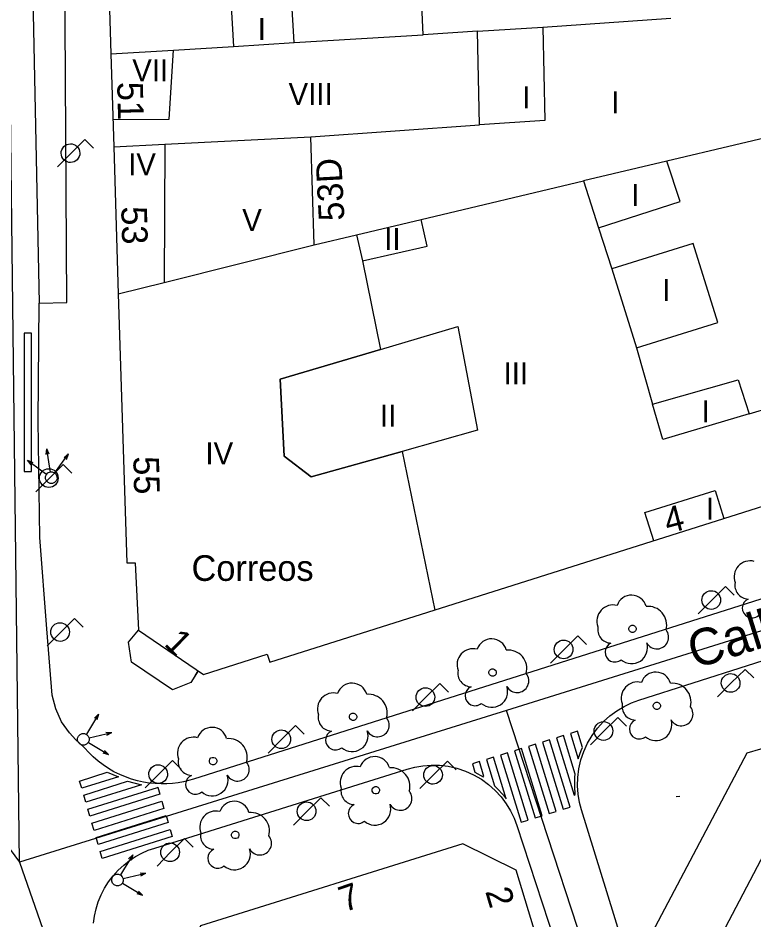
# Model space of a CAD drawing. Extents: x 282771 to 285132, y 4823109 to 4825496.
# Drawn here: x 284837.6 to 284887.8, y 4824174.4 to 4824235.9 of the extents above; entities that cross this region are included whole.
import ezdxf

# ---------------------------------------------------------------- set-up
doc = ezdxf.new("R2010")
doc.units = 0
for name, color, linetype in [('ACERA-BORDILLO', 7, 'Continuous'), ('ACERA-INTERIOR', 7, 'Continuous'), ('ARBOL', 7, 'Continuous'), ('CALLE-EJE', 7, 'Continuous'), ('CALLE-TEXTO', 7, 'Continuous'), ('EDIFICIO', 7, 'Continuous'), ('FAROLA', 7, 'Continuous'), ('INTERIOR-EDIFICIO', 7, 'Continuous'), ('MEDIANERA', 7, 'Continuous'), ('NUM-LOCAL', 7, 'Continuous'), ('NUM-PORTAL', 7, 'Continuous'), ('PASO-PEATONES', 7, 'Continuous'), ('SEMAFORO', 7, 'Continuous'), ('SENAL-VIARIA', 7, 'Continuous'), ('TXT-ALTURA-EDIFICIO', 7, 'Continuous'), ('TXT-EDIFICIOS', 7, 'Continuous')]:
    doc.layers.add(name, color=color, linetype=linetype)

msp = doc.modelspace()

# ---------------------------------------------------------------- linework, layer by layer
at = {"layer": 'ACERA-BORDILLO'}
for points in [[(284891.08, 4824197.159), (284849.582, 4824184.009), (284848.89, 4824183.828), (284848.525, 4824183.762), (284848.15, 4824183.715), (284847.765, 4824183.688), (284847.371, 4824183.683), (284846.971, 4824183.7), (284846.566, 4824183.74), (284846.158, 4824183.806), (284845.749, 4824183.896), (284845.342, 4824184.012), (284844.939, 4824184.154), (284844.543, 4824184.322), (284844.155, 4824184.515), (284843.779, 4824184.732), (284843.416, 4824184.973), (284843.069, 4824185.236), (284842.739, 4824185.52), (284842.429, 4824185.822), (284842.14, 4824186.141), (284841.782, 4824186.474), (284841.551, 4824186.698), (284841.117, 4824187.176), (284840.574, 4824187.908), (284840.196, 4824188.792), (284839.949, 4824189.733), (284839.57, 4824194.267), (284839.109, 4824200.484), (284838.99, 4824208.454), (284839.044, 4824216.468), (284840.944, 4824216.521), (284840.784, 4824243.31)], [(284891.08, 4824133.578), (284886.07, 4824150.509), (284878.72, 4824173.239), (284876.042, 4824181.904), (284875.907, 4824182.424), (284875.816, 4824182.972), (284875.776, 4824183.541), (284875.792, 4824184.127), (284875.866, 4824184.72), (284876.002, 4824185.312), (284876.199, 4824185.893), (284876.456, 4824186.453), (284876.769, 4824186.984), (284877.133, 4824187.478), (284877.541, 4824187.928), (284877.985, 4824188.328), (284878.457, 4824188.675), (284878.947, 4824188.968), (284879.449, 4824189.207), (284879.953, 4824189.392), (284891.08, 4824192.939)], [(284842.755, 4824174.186), (284842.824, 4824174.669), (284842.934, 4824175.153), (284843.086, 4824175.634), (284843.281, 4824176.104), (284843.516, 4824176.56), (284843.791, 4824176.996), (284844.102, 4824177.407), (284844.446, 4824177.788), (284844.818, 4824178.135), (284845.214, 4824178.447), (284845.628, 4824178.721), (284846.056, 4824178.956), (284846.493, 4824179.151), (284846.932, 4824179.308), (284864.145, 4824184.695), (284864.663, 4824184.832), (284865.209, 4824184.924), (284865.777, 4824184.966), (284866.361, 4824184.953), (284866.952, 4824184.882), (284867.543, 4824184.75), (284868.123, 4824184.556), (284868.683, 4824184.303), (284869.215, 4824183.994), (284869.709, 4824183.634), (284870.16, 4824183.231), (284870.562, 4824182.791), (284870.911, 4824182.323), (284871.207, 4824181.836), (284871.449, 4824181.338), (284871.639, 4824180.837), (284891.08, 4824121.51)]]:
    msp.add_lwpolyline(points, dxfattribs=at)
at = {"layer": 'ACERA-INTERIOR'}
for p, q in [((284849.68, 4824191.059), (284849.682, 4824191.054)), ((284882.5, 4824182.826), (284882.737, 4824182.849))]:
    msp.add_line(p, q, dxfattribs=at)
msp.add_lwpolyline([(284849.682, 4824191.054), (284849.9, 4824191.389), (284849.39, 4824190.609), (284848.139, 4824190.101), (284845.36, 4824191.989), (284845.15, 4824193.349), (284845.82, 4824194.159)], dxfattribs=at)
at = {"layer": 'ARBOL'}
for centre, major_axis, start_param, end_param in [((284887.549, 4824197.798), (0.599, 0.919), 0.323545, 2.507375), ((284887.439, 4824197.228), (-0.511, -0.784), 5.091211, 6.828396), ((284879.45, 4824195.519), (0.568, 0.87), 5.563571, 8.10725), ((284887.679, 4824195.678), (-0.367, -0.563), 4.133684, 7.549918), ((284878.19, 4824194.789), (0.599, 0.919), 0.32391, 2.50774), ((284880.58, 4824194.519), (0.695, 1.066), 5.029334, 6.962574), ((284878.08, 4824194.219), (-0.511, -0.783), 5.091576, 6.828761), ((284881.19, 4824193.689), (-0.435, -0.667), 5.796052, 9.112676), ((284869.91, 4824192.539), (0.568, 0.869), 5.56394, 8.107619), ((284868.65, 4824191.809), (0.6, 0.918), 0.324279, 2.508109), ((284878.32, 4824192.669), (-0.367, -0.563), 4.134049, 7.550283), ((284879.46, 4824192.969), (-0.593, -0.909), 6.144978, 8.745056), ((284871.04, 4824191.539), (0.696, 1.065), 5.029703, 6.962943), ((284868.54, 4824191.239), (-0.511, -0.783), 5.091945, 6.829131), ((284871.65, 4824190.709), (-0.436, -0.667), 5.796421, 9.113045), ((284881.11, 4824190.269), (0.568, 0.87), 5.563712, 8.10739), ((284860.39, 4824189.519), (0.568, 0.869), 5.564308, 8.107987), ((284879.85, 4824189.539), (0.6, 0.918), 0.32405, 2.507881), ((284882.24, 4824189.269), (0.696, 1.066), 5.029474, 6.962715), ((284859.13, 4824188.789), (0.6, 0.918), 0.324646, 2.508477), ((284861.52, 4824188.519), (0.696, 1.065), 5.03007, 6.963311), ((284868.78, 4824189.689), (-0.367, -0.563), 4.134418, 7.550652), ((284869.92, 4824189.989), (-0.594, -0.909), 6.145348, 8.745425), ((284879.74, 4824188.969), (-0.511, -0.783), 5.091717, 6.828902), ((284882.85, 4824188.439), (-0.436, -0.667), 5.796193, 9.112817), ((284859.02, 4824188.219), (-0.512, -0.783), 5.092313, 6.829498), ((284862.13, 4824187.689), (-0.436, -0.667), 5.796789, 9.113413), ((284879.98, 4824187.419), (-0.367, -0.563), 4.13419, 7.550424), ((284881.12, 4824187.719), (-0.593, -0.909), 6.145119, 8.745197), ((284850.84, 4824186.499), (0.568, 0.869), 5.564681, 8.10836), ((284849.58, 4824185.769), (0.6, 0.918), 0.32502, 2.50885), ((284851.97, 4824185.499), (0.697, 1.065), 5.030444, 6.963684), ((284859.26, 4824186.669), (-0.368, -0.562), 4.134786, 7.55102), ((284860.4, 4824186.969), (-0.594, -0.909), 6.145715, 8.745793), ((284861.94, 4824184.509), (0.568, 0.869), 5.564443, 8.108122), ((284849.47, 4824185.199), (-0.512, -0.783), 5.092686, 6.829872), ((284852.58, 4824184.669), (-0.436, -0.667), 5.797162, 9.113786), ((284860.68, 4824183.779), (0.6, 0.918), 0.324782, 2.508612), ((284850.85, 4824183.949), (-0.594, -0.908), 6.146088, 8.746166), ((284863.07, 4824183.509), (0.696, 1.065), 5.030206, 6.963446), ((284849.71, 4824183.649), (-0.368, -0.562), 4.135159, 7.551393), ((284860.57, 4824183.209), (-0.512, -0.783), 5.092448, 6.829634), ((284863.68, 4824182.679), (-0.436, -0.667), 5.796924, 9.113548), ((284852.36, 4824181.459), (0.569, 0.869), 5.564816, 8.108494), ((284851.1, 4824180.729), (0.601, 0.918), 0.325154, 2.508985), ((284860.81, 4824181.659), (-0.368, -0.562), 4.134921, 7.551155), ((284861.95, 4824181.959), (-0.594, -0.909), 6.14585, 8.745928), ((284853.49, 4824180.459), (0.697, 1.065), 5.030578, 6.963819), ((284850.99, 4824180.159), (-0.512, -0.783), 5.092821, 6.830006), ((284854.1, 4824179.629), (-0.436, -0.667), 5.797297, 9.113921), ((284851.23, 4824178.608), (-0.368, -0.562), 4.135294, 7.551528), ((284852.37, 4824178.909), (-0.594, -0.908), 6.146223, 8.746301)]:
    msp.add_ellipse(centre, major_axis=major_axis, ratio=0.999978, start_param=start_param, end_param=end_param, dxfattribs=at)
for centre in [(284879.52, 4824194.259), (284869.98, 4824191.279), (284881.18, 4824189.009), (284860.46, 4824188.259), (284850.91, 4824185.239), (284862.01, 4824183.249), (284852.43, 4824180.199)]:
    msp.add_ellipse(centre, major_axis=(0.139, 0.213), ratio=0.999978, dxfattribs=at)
at = {"layer": 'CALLE-EJE'}
for points in [[(284837.7, 4824178.338), (284836.571, 4824273.271)], [(284936.5, 4824209.17), (284870.93, 4824188.679)], [(284817.7, 4824205.498), (284837.7, 4824178.338)], [(284870.93, 4824188.679), (284837.7, 4824178.338)], [(284886.24, 4824141.849), (284870.93, 4824188.679)], [(284837.7, 4824178.338), (284853.704, 4824132.456)]]:
    msp.add_lwpolyline(points, dxfattribs=at)
at = {"layer": 'EDIFICIO'}
for points in [[(284843.681, 4824241.839), (284843.941, 4824233.469), (284844.14, 4824227.139), (284844.45, 4824217.099), (284845.03, 4824198.749)], [(284845.03, 4824198.749), (284845.61, 4824198.769), (284845.82, 4824194.159), (284850.25, 4824191.149), (284854.61, 4824192.539), (284854.79, 4824191.979), (284885.75, 4824201.779), (284890.78, 4824203.369), (284890.63, 4824203.779), (284891.08, 4824203.909), (284898.21, 4824206.049), (284927.12, 4824214.83), (284929.051, 4824218.34), (284923.341, 4824239.04)], [(284857.8, 4824220.459), (284860.69, 4824221.139), (284861.1, 4824219.349), (284862.33, 4824213.309), (284855.49, 4824211.289), (284855.76, 4824206.029), (284857.6, 4824204.629), (284863.8, 4824206.359), (284866.04, 4824195.539)], [(284844.45, 4824217.099), (284847.58, 4824217.879), (284857.8, 4824220.459)], [(284888.73, 4824147.259), (284880.65, 4824173.139), (284887.33, 4824185.809), (284891.08, 4824186.899), (284905.88, 4824191.179)], [(284851.35, 4824159.428), (284857.02, 4824138.458), (284881.43, 4824145.348), (284874.87, 4824166.949), (284872.81, 4824173.749), (284871.58, 4824177.799), (284867.94, 4824179.589), (284850.05, 4824173.998), (284848.4, 4824170.328), (284849.49, 4824166.298), (284851.35, 4824159.428)]]:
    msp.add_lwpolyline(points, dxfattribs=at)
at = {"layer": 'FAROLA'}
for p, q in [((284842.169, 4824227.634), (284841.229, 4824226.704)), ((284842.759, 4824227.044), (284842.169, 4824227.634)), ((284841.229, 4824226.704), (284840.299, 4824225.764)), ((284840.689, 4824205.472), (284839.749, 4824204.542)), ((284841.279, 4824204.882), (284840.689, 4824205.472)), ((284839.749, 4824204.542), (284838.819, 4824203.602)), ((284885.87, 4824197.154), (284884.93, 4824196.224)), ((284886.46, 4824196.564), (284885.87, 4824197.154)), ((284884.93, 4824196.224), (284884, 4824195.284)), ((284841.462, 4824194.97), (284840.522, 4824194.04)), ((284842.052, 4824194.38), (284841.462, 4824194.97)), ((284840.522, 4824194.04), (284839.592, 4824193.1)), ((284875.801, 4824193.782), (284874.861, 4824192.852)), ((284876.391, 4824193.192), (284875.801, 4824193.782)), ((284874.861, 4824192.852), (284873.931, 4824191.912)), ((284887.194, 4824191.495), (284886.254, 4824190.565)), ((284887.784, 4824190.905), (284887.194, 4824191.495)), ((284866.374, 4824190.53), (284865.434, 4824189.6)), ((284866.964, 4824189.94), (284866.374, 4824190.53)), ((284886.254, 4824190.565), (284885.324, 4824189.625)), ((284865.434, 4824189.6), (284864.504, 4824188.66)), ((284878.521, 4824188.22), (284877.581, 4824187.29)), ((284879.111, 4824187.63), (284878.521, 4824188.22)), ((284856.545, 4824187.655), (284855.605, 4824186.725)), ((284857.135, 4824187.065), (284856.545, 4824187.655)), ((284877.581, 4824187.29), (284876.651, 4824186.35)), ((284855.605, 4824186.725), (284854.675, 4824185.785)), ((284848.15, 4824185.279), (284847.21, 4824184.349)), ((284848.74, 4824184.689), (284848.15, 4824185.279)), ((284866.896, 4824185.231), (284865.956, 4824184.301)), ((284867.486, 4824184.641), (284866.896, 4824185.231)), ((284847.21, 4824184.349), (284846.28, 4824183.408)), ((284865.956, 4824184.301), (284865.026, 4824183.361)), ((284858.271, 4824182.742), (284857.331, 4824181.812)), ((284858.861, 4824182.152), (284858.271, 4824182.742)), ((284857.331, 4824181.812), (284856.401, 4824180.872)), ((284848.96, 4824179.948), (284848.02, 4824179.018)), ((284849.55, 4824179.358), (284848.96, 4824179.948)), ((284848.02, 4824179.018), (284847.09, 4824178.078))]:
    msp.add_line(p, q, dxfattribs=at)
for centre in [(284839.709, 4824204.542), (284877.541, 4824187.29)]:
    msp.add_circle(centre, 0.638, dxfattribs=at)
for centre in [(284841.189, 4824226.704), (284884.89, 4824196.224), (284840.482, 4824194.04), (284874.821, 4824192.852), (284886.214, 4824190.565), (284865.394, 4824189.6), (284855.565, 4824186.725), (284847.17, 4824184.349), (284865.916, 4824184.301), (284857.291, 4824181.812), (284847.98, 4824179.018)]:
    msp.add_ellipse(centre, major_axis=(0.349, 0.533), ratio=0.999978, dxfattribs=at)
at = {"layer": 'INTERIOR-EDIFICIO'}
for points in [[(284857.8, 4824220.459), (284857.581, 4824227.809), (284869.091, 4824228.629), (284868.938, 4824235.013), (284865.233, 4824234.785), (284864.881, 4824242.95)], [(284852.301, 4824233.987), (284856.442, 4824234.243), (284856.271, 4824237.349), (284852.131, 4824237.119), (284852.301, 4824233.987)], [(284907.401, 4824237.73), (284907.421, 4824234.51), (284892.141, 4824229.869), (284892.551, 4824228.689), (284891.081, 4824228.339), (284881.851, 4824226.156)], [(284881.851, 4824226.156), (284876.171, 4824224.809)], [(284876.171, 4824224.809), (284877.2, 4824221.599), (284882.761, 4824223.399), (284881.851, 4824226.156)], [(284865.101, 4824222.185), (284876.171, 4824224.809)], [(284860.69, 4824221.139), (284865.101, 4824222.185)], [(284861.1, 4824219.349), (284865.52, 4824220.369), (284865.1, 4824222.189)], [(284878.11, 4824218.809), (284879.8, 4824213.419), (284885.34, 4824215.149), (284883.65, 4824220.539), (284878.11, 4824218.809)], [(284867.61, 4824214.869), (284868.94, 4824207.799), (284863.8, 4824206.359), (284857.6, 4824204.629), (284855.76, 4824206.029), (284855.49, 4824211.289), (284862.33, 4824213.309), (284867.61, 4824214.869)], [(284880.89, 4824209.579), (284886.72, 4824211.239), (284887.48, 4824208.919), (284881.58, 4824207.179), (284880.89, 4824209.579)]]:
    msp.add_lwpolyline(points, dxfattribs=at)
at = {"layer": 'MEDIANERA'}
for p, q in [((284873.411, 4824235.289), (284882.141, 4824235.919)), ((284856.442, 4824234.243), (284865.233, 4824234.785)), ((284868.938, 4824235.013), (284873.411, 4824235.289)), ((284843.941, 4824233.469), (284848.211, 4824233.735)), ((284848.211, 4824233.735), (284852.301, 4824233.987)), ((284847.63, 4824227.313), (284857.581, 4824227.809)), ((284844.14, 4824227.139), (284847.63, 4824227.313)), ((284847.63, 4824227.313), (284847.58, 4824217.879)), ((284877.2, 4824221.599), (284878.11, 4824218.809)), ((284847.58, 4824217.879), (284857.8, 4824220.459)), ((284861.1, 4824219.349), (284862.33, 4824213.309)), ((284844.45, 4824217.099), (284847.58, 4824217.879)), ((284879.8, 4824213.419), (284880.89, 4824209.579)), ((284863.8, 4824206.359), (284866.04, 4824195.539))]:
    msp.add_line(p, q, dxfattribs=at)
for points in [[(284873.411, 4824235.289), (284873.551, 4824228.939), (284869.091, 4824228.629)], [(284844.081, 4824228.989), (284847.921, 4824229.019), (284848.211, 4824233.735)], [(284887.48, 4824208.919), (284889.01, 4824209.369), (284890.63, 4824203.779)], [(284880.98, 4824200.269), (284880.37, 4824202.189), (284885.16, 4824203.689), (284885.75, 4824201.779)], [(284892.69, 4824148.409), (284891.08, 4824153.539), (284885.14, 4824172.489), (284889.73, 4824181.249), (284891.08, 4824181.669), (284907.39, 4824186.789)]]:
    msp.add_lwpolyline(points, dxfattribs=at)
at = {"layer": 'PASO-PEATONES'}
for p, q in [((284838.538, 4824214.42), (284838.038, 4824214.419)), ((284838.038, 4824214.419), (284838.039, 4824204.991)), ((284838.539, 4824204.991), (284838.538, 4824214.42)), ((284838.039, 4824204.991), (284838.539, 4824204.991)), ((284874.807, 4824186.978), (284874.33, 4824186.831)), ((284874.33, 4824186.831), (284875.536, 4824182.923)), ((284875.618, 4824184.351), (284874.807, 4824186.978)), ((284875.763, 4824187.273), (284875.285, 4824187.126)), ((284875.285, 4824187.126), (284875.819, 4824185.396)), ((284876.105, 4824186.166), (284875.763, 4824187.273)), ((284872.896, 4824186.389), (284872.419, 4824186.241)), ((284872.419, 4824186.241), (284873.834, 4824181.655)), ((284874.312, 4824181.803), (284872.896, 4824186.389)), ((284873.852, 4824186.683), (284873.374, 4824186.536)), ((284873.374, 4824186.536), (284874.79, 4824181.95)), ((284875.267, 4824182.098), (284873.852, 4824186.683)), ((284876.013, 4824185.967), (284876.105, 4824186.166)), ((284870.03, 4824185.504), (284869.552, 4824185.356)), ((284870.906, 4824182.664), (284870.03, 4824185.504)), ((284870.985, 4824185.799), (284870.508, 4824185.651)), ((284870.508, 4824185.651), (284871.923, 4824181.065)), ((284872.401, 4824181.213), (284870.985, 4824185.799)), ((284871.941, 4824186.094), (284871.463, 4824185.946)), ((284871.463, 4824185.946), (284872.878, 4824181.36)), ((284873.356, 4824181.508), (284871.941, 4824186.094)), ((284875.819, 4824185.396), (284876.013, 4824185.967)), ((284869.074, 4824185.209), (284868.597, 4824185.061)), ((284868.597, 4824185.061), (284868.776, 4824184.481)), ((284869.391, 4824184.183), (284869.074, 4824185.209)), ((284869.552, 4824185.356), (284870.112, 4824183.542)), ((284868.776, 4824184.481), (284868.776, 4824184.481)), ((284868.776, 4824184.481), (284869.324, 4824184.162)), ((284870.112, 4824183.542), (284870.301, 4824183.373)), ((284874.79, 4824181.95), (284875.267, 4824182.098)), ((284871.923, 4824181.065), (284872.401, 4824181.213)), ((284872.878, 4824181.36), (284873.356, 4824181.508)), ((284873.834, 4824181.655), (284874.312, 4824181.803))]:
    msp.add_line(p, q, dxfattribs=at)
for points in [[(284841.813, 4824183.874), (284843.693, 4824184.488), (284844.453, 4824184.173), (284841.953, 4824183.394)], [(284842.093, 4824182.914), (284845.081, 4824183.859), (284846.025, 4824183.61), (284842.233, 4824182.434)], [(284842.374, 4824181.954), (284847.116, 4824183.446), (284847.145, 4824183.452), (284847.284, 4824182.975), (284842.514, 4824181.474)], [(284842.654, 4824180.993), (284847.424, 4824182.495), (284847.564, 4824182.015), (284842.794, 4824180.513)], [(284842.934, 4824180.033), (284847.704, 4824181.534), (284847.844, 4824181.054), (284843.074, 4824179.553)], [(284843.214, 4824179.073), (284847.984, 4824180.574), (284848.124, 4824180.094), (284843.354, 4824178.593)]]:
    msp.add_lwpolyline(points, close=True, dxfattribs=at)
for points in [[(284875.617, 4824182.948), (284875.576, 4824183.537), (284875.592, 4824184.142), (284875.618, 4824184.351)], [(284869.324, 4824184.162), (284869.391, 4824184.183)], [(284870.301, 4824183.373), (284870.716, 4824182.919), (284870.906, 4824182.664)], [(284875.536, 4824182.923), (284875.617, 4824182.948)]]:
    msp.add_lwpolyline(points, dxfattribs=at)
at = {"layer": 'SEMAFORO'}
for p, q in [((284839.519, 4824206.146), (284839.572, 4824206.541)), ((284839.756, 4824205.353), (284839.572, 4824206.541)), ((284839.743, 4824206.181), (284839.572, 4824206.541)), ((284840.35, 4824205.216), (284841.059, 4824206.184)), ((284840.754, 4824205.937), (284841.059, 4824206.184)), ((284840.915, 4824205.818), (284841.059, 4824206.184)), ((284838.263, 4824205.752), (284839.232, 4824205.043)), ((284838.263, 4824205.752), (284838.629, 4824205.608)), ((284838.511, 4824205.447), (284838.263, 4824205.752)), ((284839.817, 4824204.962), (284839.756, 4824205.353)), ((284840.113, 4824204.893), (284840.35, 4824205.216)), ((284839.232, 4824205.043), (284839.554, 4824204.807)), ((284843.107, 4824188.433), (284842.484, 4824187.407)), ((284842.824, 4824188.16), (284843.107, 4824188.433)), ((284843.107, 4824188.433), (284842.995, 4824188.056)), ((284842.484, 4824187.407), (284842.276, 4824187.066)), ((284842.453, 4824186.818), (284842.838, 4824186.912)), ((284842.838, 4824186.912), (284844.006, 4824187.197)), ((284843.608, 4824187.216), (284844.006, 4824187.197)), ((284843.662, 4824186.996), (284844.006, 4824187.197)), ((284842.411, 4824186.516), (284842.753, 4824186.308)), ((284842.753, 4824186.308), (284843.778, 4824185.685)), ((284843.401, 4824185.797), (284843.778, 4824185.685)), ((284843.505, 4824185.968), (284843.778, 4824185.685)), ((284845.43, 4824178.837), (284844.807, 4824177.812)), ((284845.147, 4824178.564), (284845.43, 4824178.837)), ((284845.43, 4824178.837), (284845.318, 4824178.461)), ((284844.807, 4824177.812), (284844.599, 4824177.47)), ((284845.161, 4824177.316), (284846.329, 4824177.601)), ((284845.931, 4824177.62), (284846.329, 4824177.601)), ((284845.985, 4824177.401), (284846.329, 4824177.601)), ((284844.734, 4824176.92), (284845.075, 4824176.713)), ((284844.776, 4824177.222), (284845.161, 4824177.316)), ((284845.075, 4824176.713), (284846.101, 4824176.09)), ((284845.828, 4824176.372), (284846.101, 4824176.09)), ((284845.724, 4824176.201), (284846.101, 4824176.09))]:
    msp.add_line(p, q, dxfattribs=at)
for centre, major_axis in [((284839.877, 4824204.57), (0.219, 0.335)), ((284842.069, 4824186.724), (-0.22, -0.334)), ((284844.392, 4824177.128), (-0.22, -0.334))]:
    msp.add_ellipse(centre, major_axis=major_axis, ratio=0.999978, dxfattribs=at)
at = {"layer": 'SENAL-VIARIA'}
msp.add_line((284838.512, 4824243.315), (284839.044, 4824216.468), dxfattribs=at)

# ---------------------------------------------------------------- texts
at = {"layer": 'CALLE-TEXTO'}
msp.add_text('Calle Fernández Vallín', height=2.5, rotation=17.35417, dxfattribs=at).set_placement((284883.759, 4824191.51))
at = {"layer": 'NUM-LOCAL'}
for s, rotation, p in [('55', 271.37942, (284845.471, 4824206.014)), ('4', 14.54066, (284881.927, 4824200.74)), ('7', 19.10064, (284859.861, 4824174.918))]:
    msp.add_text(s, height=1.75, rotation=rotation, dxfattribs=at).set_placement(p)
at = {"layer": 'NUM-PORTAL'}
for s, rotation, p in [('51', 271.37942, (284844.373, 4824231.551)), ('53D', 93.02941, (284859.879, 4824222.125)), ('53', 271.37942, (284844.651, 4824223.061)), ('1', 315.49966, (284847.504, 4824193.183)), ('2', 286.47877, (284869.465, 4824176.356))]:
    msp.add_text(s, height=1.75, rotation=rotation, dxfattribs=at).set_placement(p)
at = {"layer": 'TXT-ALTURA-EDIFICIO'}
for s, rotation, p in [('I', 0.00061, (284853.959, 4824234.419)), ('VII', 0.00061, (284845.401, 4824231.609)), ('VIII', 0.00061, (284856.06, 4824229.989)), ('I', 0.00061, (284872.009, 4824229.769)), ('I', 0.00061, (284878.079, 4824229.429)), ('IV', 0.00061, (284845.121, 4824225.199)), ('I', 0.00061, (284879.439, 4824223.099)), ('V', 0.00061, (284852.902, 4824221.389)), ('II', 0.00061, (284862.589, 4824220.089)), ('I', 0.00061, (284881.549, 4824216.609)), ('III', 0.00061, (284870.729, 4824210.929)), ('II', 0.0006, (284862.299, 4824208.059)), ('I', 0.0006, (284884.229, 4824208.339)), ('IV', 0.0006, (284850.391, 4824205.479)), ('I', 0.0006, (284884.519, 4824201.699))]:
    msp.add_text(s, height=1.5, rotation=rotation, dxfattribs=at).set_placement(p)
at = {"layer": 'TXT-EDIFICIOS'}
msp.add_text('Correos', height=1.75, rotation=0.0006, dxfattribs=at).set_placement((284849.446, 4824197.529))

doc.saveas('drawing.dxf')
